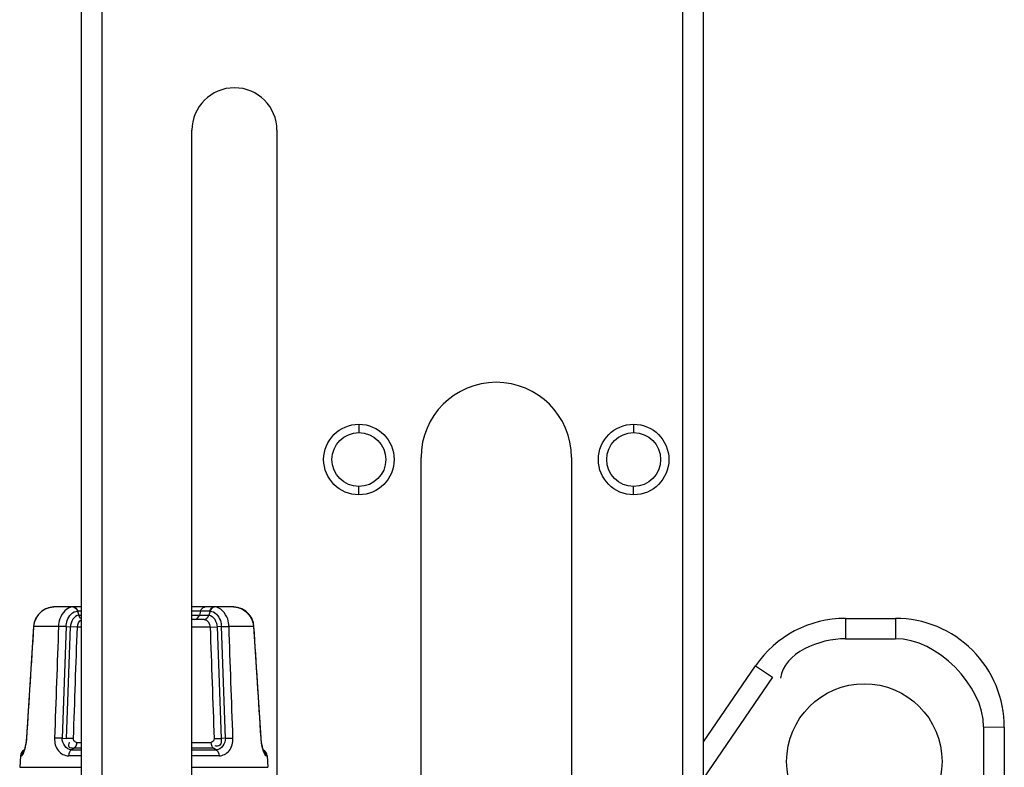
# Paper-space layout 'Sheet' of a CAD drawing. Header units: inches. Extents: x 0.2 to 10.8, y 0.2 to 8.3.
# Tile 283 of 545: x 5.437 to 5.817, y 4.609 to 4.897. Entities that reach past the tile are written whole.
import ezdxf

# ---------------------------------------------------------------- set-up
doc = ezdxf.new("R2010")
doc.units = ezdxf.units.IN
doc.header["$MEASUREMENT"] = 0
doc.layers.get('0').update_dxf_attribs({"lineweight": 5})
doc.layers.add('02___PRT_ALL_AXES', color=7, linetype='Continuous')

psp = doc.layouts.new('Sheet')

# ---------------------------------------------------------------- linework, layer by layer
at = {"color": 0, "linetype": 'ByBlock', "lineweight": -3}
for p, q in [((5.469310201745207, 4.374897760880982), (5.469310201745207, 5.551297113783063)), ((5.693310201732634, 4.244640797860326), (5.693310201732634, 5.551297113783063)), ((5.461310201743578, 4.231297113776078), (5.461310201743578, 5.543297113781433)), ((5.701310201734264, 4.227297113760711), (5.701310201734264, 5.543297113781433)), ((5.503910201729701, 4.591167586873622), (5.503910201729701, 4.854411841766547)), ((5.536710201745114, 4.854411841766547), (5.536710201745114, 4.591167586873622)), ((5.568310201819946, 4.740977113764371), (5.568310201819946, 4.737777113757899)), ((5.674310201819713, 4.740977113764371), (5.674310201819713, 4.737777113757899)), ((5.568310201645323, 4.713777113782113), (5.568310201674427, 4.716977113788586)), ((5.67431020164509, 4.713777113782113), (5.674310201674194, 4.716977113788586)), ((5.450526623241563, 4.67049570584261), (5.449157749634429, 4.670345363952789)), ((5.450530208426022, 4.670495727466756), (5.450674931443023, 4.670497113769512)), ((5.461310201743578, 4.670497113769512), (5.450674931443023, 4.670497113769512)), ((5.458061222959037, 4.670497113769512), (5.457957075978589, 4.670495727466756)), ((5.457957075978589, 4.670495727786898), (5.458615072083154, 4.670386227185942)), ((5.459834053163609, 4.668886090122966), (5.459742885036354, 4.668884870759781)), ((5.459742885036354, 4.668884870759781), (5.460221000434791, 4.667308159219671)), ((5.461310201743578, 4.668886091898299), (5.459834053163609, 4.668886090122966)), ((5.519945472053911, 4.670497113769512), (5.503910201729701, 4.670497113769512)), ((5.510786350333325, 4.668886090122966), (5.503910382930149, 4.668884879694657)), ((5.507229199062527, 4.668886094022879), (5.506750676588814, 4.667308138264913)), ((5.510877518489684, 4.668884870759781), (5.510399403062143, 4.667308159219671)), ((5.510877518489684, 4.668884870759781), (5.510786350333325, 4.668886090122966)), ((5.512663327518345, 4.670495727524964), (5.512105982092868, 4.670383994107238)), ((5.512663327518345, 4.670495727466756), (5.512559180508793, 4.670497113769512)), ((5.519945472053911, 4.670497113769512), (5.520090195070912, 4.670495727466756)), ((5.460221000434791, 4.667308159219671), (5.461310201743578, 4.667308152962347)), ((5.503892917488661, 4.667309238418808), (5.510399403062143, 4.667308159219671)), ((5.508633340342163, 4.665697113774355), (5.503910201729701, 4.665697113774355)), ((5.755995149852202, 4.66609711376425), (5.755995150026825, 4.658236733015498)), ((5.755995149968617, 4.66609711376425), (5.775310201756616, 4.66609711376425)), ((5.775310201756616, 4.66609711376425), (5.775310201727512, 4.658236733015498)), ((5.442816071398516, 4.662991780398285), (5.440066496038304, 4.619935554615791)), ((5.442816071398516, 4.662991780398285), (5.442936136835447, 4.662996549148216)), ((5.452428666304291, 4.662996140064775), (5.442942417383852, 4.662996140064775)), ((5.455355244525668, 4.662897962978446), (5.452423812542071, 4.662996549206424)), ((5.455355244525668, 4.662897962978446), (5.453836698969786, 4.619858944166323)), ((5.4553588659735, 4.662898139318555), (5.457011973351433, 4.662802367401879)), ((5.455480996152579, 4.619761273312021), (5.457013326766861, 4.662769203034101)), ((5.459697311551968, 4.662701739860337), (5.457011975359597, 4.662802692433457)), ((5.45970106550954, 4.662696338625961), (5.457013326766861, 4.662769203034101)), ((5.461310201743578, 4.662696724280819), (5.45969711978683, 4.662696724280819)), ((5.510923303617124, 4.662696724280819), (5.503910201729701, 4.662696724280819)), ((5.510919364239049, 4.662696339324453), (5.513605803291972, 4.662804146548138)), ((5.513605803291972, 4.662804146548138), (5.515139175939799, 4.619766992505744)), ((5.515262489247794, 4.662898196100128), (5.513608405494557, 4.662803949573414)), ((5.515264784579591, 4.662897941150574), (5.518196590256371, 4.662996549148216)), ((5.5167839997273, 4.619862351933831), (5.515264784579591, 4.662897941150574)), ((5.527677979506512, 4.662996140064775), (5.518191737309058, 4.662996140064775)), ((5.52780430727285, 4.662991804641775), (5.527684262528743, 4.662996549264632)), ((5.530554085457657, 4.619932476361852), (5.52780430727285, 4.662991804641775)), ((5.755995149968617, 4.658236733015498), (5.775312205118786, 4.658236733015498)), ((5.701310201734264, 4.618511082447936), (5.72131723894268, 4.647791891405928)), ((5.721317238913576, 4.647791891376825), (5.727922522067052, 4.643418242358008)), ((5.727922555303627, 4.64341821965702), (5.701310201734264, 4.604470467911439)), ((5.809310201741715, 4.624236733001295), (5.817310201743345, 4.624097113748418)), ((5.809310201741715, 4.624234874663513), (5.809310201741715, 4.588572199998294)), ((5.817310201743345, 4.624097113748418), (5.817310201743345, 4.588909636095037)), ((5.440066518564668, 4.6199355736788), (5.440180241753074, 4.619929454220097)), ((5.453836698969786, 4.619858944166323), (5.450909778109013, 4.619928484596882)), ((5.453833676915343, 4.619858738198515), (5.455483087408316, 4.619761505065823)), ((5.458177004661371, 4.619704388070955), (5.455480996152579, 4.619761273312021)), ((5.512443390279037, 4.619704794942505), (5.515139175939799, 4.619766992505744)), ((5.516786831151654, 4.619861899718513), (5.515137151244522, 4.619766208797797)), ((5.5167839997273, 4.619862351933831), (5.51971059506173, 4.619929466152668)), ((5.53055406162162, 4.619932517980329), (5.530440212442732, 4.619928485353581)), ((5.439223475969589, 4.615446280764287), (5.439130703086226, 4.615196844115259)), ((5.457340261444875, 4.615369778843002), (5.458349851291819, 4.615944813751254)), ((5.461310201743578, 4.615944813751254), (5.458349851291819, 4.615944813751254)), ((5.459416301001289, 4.618238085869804), (5.461310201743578, 4.618238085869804)), ((5.503910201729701, 4.618238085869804), (5.51120390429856, 4.618238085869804)), ((5.512272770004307, 4.615944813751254), (5.503910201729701, 4.615944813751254)), ((5.513282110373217, 4.615369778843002), (5.512272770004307, 4.615944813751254)), ((5.531485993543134, 4.615198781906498), (5.53133316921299, 4.615633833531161)), ((5.437721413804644, 4.613076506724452), (5.437442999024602, 4.608621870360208)), ((5.438140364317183, 4.613076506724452), (5.437721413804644, 4.613076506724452)), ((5.461310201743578, 4.613076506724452), (5.456268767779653, 4.613076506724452)), ((5.457340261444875, 4.615369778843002), (5.461310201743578, 4.615369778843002)), ((5.503910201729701, 4.615369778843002), (5.513282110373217, 4.615369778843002)), ((5.51435171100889, 4.613076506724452), (5.503910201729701, 4.613076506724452)), ((5.53289898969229, 4.613076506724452), (5.532480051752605, 4.613076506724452)), ((5.53289898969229, 4.613076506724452), (5.533177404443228, 4.608621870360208)), ((5.437442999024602, 4.608621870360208), (5.461310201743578, 4.608621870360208)), ((5.503910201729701, 4.608621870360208), (5.533177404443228, 4.608621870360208))]:
    psp.add_line(p, q, dxfattribs=at)
for points in [[(5.449157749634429, 4.670345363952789), (5.447477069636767, 4.669806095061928), (5.445944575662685, 4.668888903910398), (5.444652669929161, 4.667644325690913), (5.443668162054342, 4.666136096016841), (5.44304172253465, 4.664441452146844), (5.442819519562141, 4.662991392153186)], [(5.458514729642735, 4.670384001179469), (5.459025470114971, 4.670057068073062), (5.459446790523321, 4.669543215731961), (5.459742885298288, 4.6688848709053)], [(5.458615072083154, 4.670386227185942), (5.459118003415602, 4.670066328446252), (5.45953925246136, 4.669552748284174), (5.459834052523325, 4.668886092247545)], [(5.510786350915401, 4.668886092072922), (5.511072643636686, 4.669538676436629), (5.5114820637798, 4.670047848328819), (5.511992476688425, 4.670380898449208), (5.512559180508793, 4.670497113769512)], [(5.512105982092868, 4.670383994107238), (5.511595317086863, 4.670057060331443), (5.511173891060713, 4.669543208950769), (5.510877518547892, 4.668884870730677)], [(5.527800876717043, 4.662991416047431), (5.527586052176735, 4.664411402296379), (5.526966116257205, 4.666108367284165), (5.525987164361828, 4.667620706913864), (5.524699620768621, 4.668870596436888), (5.523170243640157, 4.669793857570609), (5.521478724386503, 4.670343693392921), (5.520093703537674, 4.670495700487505)], [(5.461310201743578, 4.665886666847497), (5.460923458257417, 4.66613697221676), (5.460508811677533, 4.666651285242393), (5.46022100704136, 4.667308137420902)], [(5.504977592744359, 4.665697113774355), (5.505535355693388, 4.665809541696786), (5.506044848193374, 4.666137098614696), (5.506462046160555, 4.666651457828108), (5.506750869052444, 4.667308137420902)], [(5.508633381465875, 4.665697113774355), (5.509191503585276, 4.665809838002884), (5.509696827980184, 4.666137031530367), (5.510110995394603, 4.666650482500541), (5.510399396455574, 4.667308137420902)], [(5.440062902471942, 4.619935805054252), (5.440016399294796, 4.619349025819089), (5.439909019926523, 4.618429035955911), (5.439771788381, 4.617584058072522), (5.439615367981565, 4.616830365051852), (5.439450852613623, 4.616179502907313), (5.43928829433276, 4.61563709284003), (5.439137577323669, 4.615206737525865), (5.439009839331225, 4.614894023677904), (5.4389212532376, 4.614709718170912), (5.438904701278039, 4.614679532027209)], [(5.459416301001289, 4.618238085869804), (5.459014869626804, 4.618318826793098), (5.458656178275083, 4.618539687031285), (5.458384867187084, 4.618878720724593), (5.458224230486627, 4.619288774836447), (5.458180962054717, 4.619704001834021)], [(5.512439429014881, 4.619704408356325), (5.512392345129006, 4.619272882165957), (5.512235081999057, 4.618877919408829), (5.511979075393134, 4.618553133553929), (5.511629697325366, 4.618328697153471), (5.51120390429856, 4.618238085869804)], [(5.531724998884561, 4.614663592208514), (5.531673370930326, 4.614759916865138), (5.531558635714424, 4.615015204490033), (5.531407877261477, 4.615412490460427), (5.531237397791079, 4.61594240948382), (5.531060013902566, 4.616599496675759), (5.530887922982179, 4.617378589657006), (5.530734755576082, 4.618266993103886), (5.530613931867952, 4.619246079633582), (5.53055771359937, 4.619932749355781)], [(5.459419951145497, 4.618238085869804), (5.459321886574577, 4.617492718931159), (5.459097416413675, 4.61682794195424), (5.458765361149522, 4.616297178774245), (5.458349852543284, 4.615944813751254)], [(5.51120044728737, 4.618238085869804), (5.51130367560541, 4.617493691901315), (5.511532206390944, 4.616827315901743), (5.51186629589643, 4.616295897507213), (5.512272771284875, 4.615944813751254)], [(5.438954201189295, 4.614778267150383), (5.438658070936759, 4.614485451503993), (5.438295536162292, 4.613819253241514), (5.43813945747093, 4.613076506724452)], [(5.457340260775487, 4.615369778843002), (5.456928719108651, 4.615016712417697), (5.456596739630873, 4.614485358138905), (5.456372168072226, 4.61382015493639), (5.456274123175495, 4.613076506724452)], [(5.513282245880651, 4.615369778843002), (5.513694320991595, 4.615017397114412), (5.514026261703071, 4.614485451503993), (5.514249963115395, 4.61381925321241), (5.514346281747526, 4.613076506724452)], [(5.531663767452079, 4.614781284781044), (5.531962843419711, 4.614485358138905), (5.532324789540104, 4.61382015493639), (5.532480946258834, 4.613076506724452)]]:
    psp.add_lwpolyline(points, dxfattribs=at)
for centre, radius in [((5.568310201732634, 4.727377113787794), 0.0136), ((5.674310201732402, 4.727377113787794), 0.0136), ((5.568310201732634, 4.727377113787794), 0.0104), ((5.674310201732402, 4.727377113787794), 0.0104), ((5.763310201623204, 4.610897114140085), 0.02997002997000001)]:
    psp.add_circle(centre, radius, dxfattribs=at)
for centre, radius, start, end in [((5.520310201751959, 4.854411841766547), 0.0164, 0, 180), ((5.45088599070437, 4.662480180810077), 0.008042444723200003, 117.9421989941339, 119.626911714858), ((5.755995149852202, 4.624097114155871), 0.04200000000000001, 90, 145.6559245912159), ((5.775310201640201, 4.624097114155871), 0.04200000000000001, 359.9999995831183, 90), ((5.440316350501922, 4.61291432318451), 0.002600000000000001, 117.3606365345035, 176.4236657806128), ((5.429306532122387, 4.618329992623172), 0.010482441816, 339.0645054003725, 339.4041827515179), ((5.541839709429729, 4.618521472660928), 0.0110398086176, 200.513159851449, 200.9563659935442), ((5.530304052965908, 4.61291432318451), 0.002600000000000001, 3.576334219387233, 62.5492091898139)]:
    psp.add_arc(centre, radius, start, end, dxfattribs=at)
for points in [[(5.442942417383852, 4.662996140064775), (5.443098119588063, 4.665522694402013), (5.444709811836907, 4.668219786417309), (5.446910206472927, 4.669471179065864)], [(5.522028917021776, 4.670199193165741), (5.524960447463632, 4.669352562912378), (5.527490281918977, 4.666041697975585), (5.527677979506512, 4.662996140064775)], [(5.460220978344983, 4.66730814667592), (5.458378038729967, 4.667252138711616), (5.457085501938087, 4.664645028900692), (5.457012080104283, 4.662802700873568)], [(5.459697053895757, 4.662696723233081), (5.459740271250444, 4.663790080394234), (5.460299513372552, 4.665131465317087), (5.461307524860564, 4.665557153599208)], [(5.508633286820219, 4.665697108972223), (5.509891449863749, 4.66569709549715), (5.510873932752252, 4.663953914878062), (5.51092336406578, 4.662696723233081)], [(5.510399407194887, 4.66730815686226), (5.512242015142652, 4.667251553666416), (5.513533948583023, 4.664645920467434), (5.513608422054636, 4.662803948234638)], [(5.440180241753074, 4.619929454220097), (5.441101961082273, 4.634284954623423), (5.442012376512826, 4.648641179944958), (5.442936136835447, 4.662996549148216)], [(5.452423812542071, 4.662996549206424), (5.451921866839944, 4.648640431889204), (5.451411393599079, 4.634284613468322), (5.450909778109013, 4.619928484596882)], [(5.458177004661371, 4.619704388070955), (5.458688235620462, 4.634034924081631), (5.459189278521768, 4.648365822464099), (5.45970106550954, 4.662696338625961)], [(5.510919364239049, 4.662696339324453), (5.511431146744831, 4.648365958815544), (5.511932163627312, 4.634035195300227), (5.512443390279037, 4.619704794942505)], [(5.51971059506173, 4.619929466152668), (5.51920898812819, 4.634285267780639), (5.518698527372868, 4.648640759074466), (5.518196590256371, 4.662996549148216)], [(5.527684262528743, 4.662996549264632), (5.528608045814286, 4.648640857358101), (5.5295184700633, 4.634284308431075), (5.530440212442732, 4.619928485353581)], [(5.755995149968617, 4.658236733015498), (5.746250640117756, 4.658236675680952), (5.732078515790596, 4.652760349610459), (5.731000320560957, 4.643075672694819)], [(5.809310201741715, 4.624234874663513), (5.809311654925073, 4.64026259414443), (5.791339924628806, 4.658235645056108), (5.775312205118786, 4.658236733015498)], [(5.439118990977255, 4.61464254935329), (5.439751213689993, 4.616324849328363), (5.44005705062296, 4.618136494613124), (5.440173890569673, 4.61992986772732)], [(5.457340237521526, 4.61536830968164), (5.455441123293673, 4.615373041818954), (5.453762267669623, 4.617960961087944), (5.453833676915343, 4.619858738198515)], [(5.516786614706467, 4.619861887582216), (5.516859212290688, 4.617963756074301), (5.515181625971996, 4.615374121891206), (5.513282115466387, 4.615368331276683)], [(5.530446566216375, 4.619928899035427), (5.53056328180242, 4.618139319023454), (5.530871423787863, 4.616332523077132), (5.531499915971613, 4.614652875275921)]]:
    psp.add_open_spline(points, degree=3, dxfattribs=at)
for points, knots in [([(5.447117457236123, 4.669585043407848), (5.447333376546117, 4.669699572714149), (5.447774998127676, 4.669908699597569), (5.448233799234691, 4.670076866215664), (5.448466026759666, 4.670149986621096)], [0, 0, 0, 0, 0.5009702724, 1, 1, 1, 1]), ([(5.448466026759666, 4.670149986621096), (5.448548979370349, 4.670176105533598), (5.4487155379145, 4.67022553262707), (5.448883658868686, 4.670269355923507), (5.448967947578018, 4.670289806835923)], [0, 0, 0, 0, 0.5006713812, 1, 1, 1, 1]), ([(5.448967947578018, 4.670289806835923), (5.449224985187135, 4.670352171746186), (5.449742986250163, 4.670449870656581), (5.450268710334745, 4.670490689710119), (5.450530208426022, 4.670495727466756)], [0, 0, 0, 0, 0.5028026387, 1, 1, 1, 1]), ([(5.457957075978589, 4.670495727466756), (5.45568610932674, 4.670436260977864), (5.452919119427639, 4.667113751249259), (5.452469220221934, 4.66397012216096), (5.452428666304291, 4.662996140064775)], [0, 0, 0, 0, 0.6997367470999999, 1, 1, 1, 1]), ([(5.455357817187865, 4.662898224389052), (5.45538875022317, 4.663679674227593), (5.455718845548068, 4.666182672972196), (5.45793643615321, 4.668876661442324), (5.459742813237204, 4.668885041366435)], [0, 0, 0, 0, 0.3021342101, 1, 1, 1, 1]), ([(5.507229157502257, 4.668886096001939), (5.507361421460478, 4.669322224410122), (5.507773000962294, 4.670106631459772), (5.508617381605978, 4.670497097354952), (5.509002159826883, 4.670497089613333)], [0, 0, 0, 0, 0.5422147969, 1, 1, 1, 1]), ([(5.510877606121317, 4.668885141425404), (5.512681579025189, 4.668875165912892), (5.514902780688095, 4.666186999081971), (5.515230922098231, 4.663682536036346), (5.515262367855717, 4.662898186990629)], [0, 0, 0, 0, 0.6967998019, 1, 1, 1, 1]), ([(5.518191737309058, 4.662996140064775), (5.518151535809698, 4.663961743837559), (5.517725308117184, 4.667110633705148), (5.514943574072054, 4.670436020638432), (5.512663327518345, 4.670495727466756)], [0, 0, 0, 0, 0.2975980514, 1, 1, 1, 1]), ([(5.520090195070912, 4.670495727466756), (5.520337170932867, 4.670490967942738), (5.520832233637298, 4.670455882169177), (5.521321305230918, 4.67037184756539), (5.521563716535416, 4.670317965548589)], [0, 0, 0, 0, 0.4986820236, 1, 1, 1, 1]), ([(5.521563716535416, 4.670317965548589), (5.521641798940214, 4.670300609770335), (5.521797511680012, 4.67026343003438), (5.521951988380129, 4.670221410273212), (5.522028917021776, 4.670199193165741)], [0, 0, 0, 0, 0.4997359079, 1, 1, 1, 1]), ([(5.450904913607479, 4.619928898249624), (5.45084846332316, 4.618212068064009), (5.451550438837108, 4.614756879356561), (5.454820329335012, 4.613082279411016), (5.456268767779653, 4.613076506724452)], [0, 0, 0, 0, 0.542528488, 1, 1, 1, 1]), ([(5.515137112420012, 4.619767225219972), (5.51515969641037, 4.618880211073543), (5.515486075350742, 4.616968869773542), (5.513275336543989, 4.616555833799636), (5.512816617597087, 4.616970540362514)], [0, 0, 0, 0, 0.5892988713, 1, 1, 1, 1]), ([(5.51435171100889, 4.613076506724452), (5.515786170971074, 4.613082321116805), (5.519060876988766, 4.614731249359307), (5.519772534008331, 4.618197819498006), (5.519715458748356, 4.619929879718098)], [0, 0, 0, 0, 0.4528758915, 1, 1, 1, 1]), ([(5.458349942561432, 4.615943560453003), (5.457755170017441, 4.615951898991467), (5.456073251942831, 4.615898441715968), (5.456342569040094, 4.617776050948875), (5.456702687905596, 4.618345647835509)], [0, 0, 0, 0, 0.4688434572, 1, 1, 1, 1]), ([(5.438140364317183, 4.613076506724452), (5.438330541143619, 4.613081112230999), (5.438718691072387, 4.613712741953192), (5.438948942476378, 4.614197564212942), (5.439096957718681, 4.614584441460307)], [0, 0, 0, 0, 0.3147160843, 1, 1, 1, 1]), ([(5.531530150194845, 4.614573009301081), (5.531676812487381, 4.614190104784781), (5.531905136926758, 4.613708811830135), (5.532290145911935, 4.61308103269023), (5.532480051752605, 4.613076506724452)], [0, 0, 0, 0, 0.6833956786, 1, 1, 1, 1])]:
    psp.add_open_spline(points, degree=3, knots=knots, dxfattribs=at)
at = {"layer": '02___PRT_ALL_AXES', "color": 0, "linetype": 'ByBlock', "lineweight": -3}
for p, q in [((5.592310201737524, 4.358279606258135), (5.592310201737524, 4.728177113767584)), ((5.650310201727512, 4.728177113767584), (5.650310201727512, 4.296156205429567))]:
    psp.add_line(p, q, dxfattribs=at)
psp.add_arc((5.62131020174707, 4.728177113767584), 0.02900000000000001, 0, 180, dxfattribs=at)

doc.saveas('drawing.dxf')
